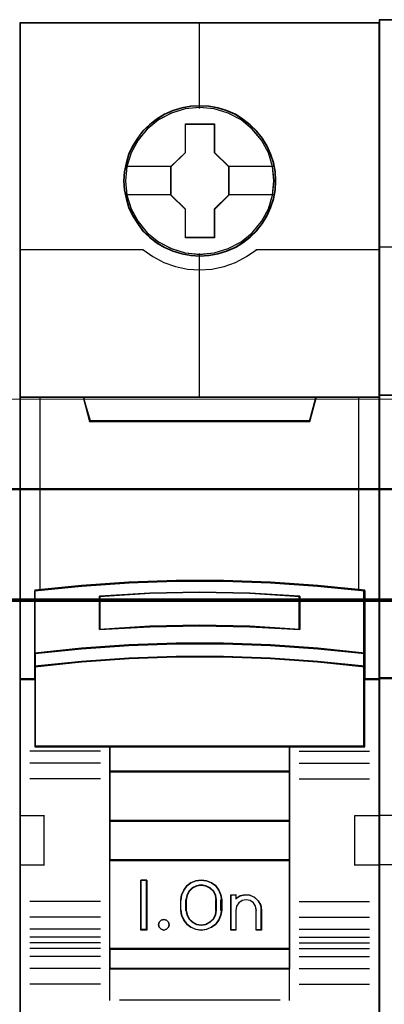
# Model space of a CAD drawing. Header units: millimetres. Extents: x -1290 to 1795, y -4192 to -1311.
# Tile 758 of 1056: x 1467.09 to 1470.73, y -2597.79 to -2587.95. Entities that reach past the tile are written whole.
import ezdxf

# ---------------------------------------------------------------- set-up
doc = ezdxf.new("R2010")
doc.units = ezdxf.units.MM
doc.layers.add('30', color=7, linetype='Continuous')
doc.layers.add('45', color=7, linetype='Continuous')
doc.layers.add('Aparatura', color=7, linetype='Continuous', lineweight=13)

# ---------------------------------------------------------------- blocks, each defined once
blk = doc.blocks.new('*U337')
at = {"layer": '45', "color": 7}
for points in [[(360.472896, -233.760161), (342.499917, -233.760161), (342.499917, -315.4849), (360.472896, -315.4849), (360.472896, -233.760161)], [(355.289932, -241.660698), (355.267624, -241.209225), (355.195123, -240.757752), (355.038966, -240.322796), (354.854924, -239.904358), (354.62069, -239.513449), (354.341839, -239.166585), (354.007218, -238.847251), (353.639135, -238.566457), (353.271052, -238.324203), (352.836044, -238.137007), (352.401037, -238.010374), (351.943722, -237.922282), (351.491983, -237.900259), (351.034668, -237.922282), (350.588506, -238.010374), (350.136768, -238.137007), (349.724069, -238.324203), (349.333678, -238.566457), (348.971172, -238.847251), (348.630974, -239.166585), (348.368854, -239.513449), (348.123465, -239.904358), (347.922692, -240.322796), (347.805575, -240.757752), (347.716343, -241.209225), (347.682881, -241.660698), (347.716343, -242.106665), (347.805575, -242.547126), (347.922692, -242.982082), (348.123465, -243.395015), (348.368854, -243.79143), (348.630974, -244.149305), (348.971172, -244.468639), (349.333678, -244.749433), (349.724069, -244.980676), (350.136768, -245.167872), (350.588506, -245.30001), (351.034668, -245.393608), (351.491983, -245.415631), (351.943722, -245.393608), (352.401037, -245.30001), (352.836044, -245.167872), (353.271052, -244.980676), (353.639135, -244.749433), (354.007218, -244.468639), (354.341839, -244.149305), (354.62069, -243.79143), (354.854924, -243.395015), (355.038966, -242.982082), (355.195123, -242.547126), (355.267624, -242.106665), (355.289932, -241.660698)], [(355.289932, -241.660698), (355.267624, -241.209225), (355.195123, -240.757752), (355.038966, -240.322796), (354.854924, -239.904358), (354.62069, -239.513449), (354.341839, -239.166585), (354.007218, -238.847251), (353.639135, -238.566457), (353.271052, -238.324203), (352.836044, -238.137007), (352.401037, -238.010374), (351.943722, -237.922282), (351.491983, -237.900259), (351.034668, -237.922282), (350.588506, -238.010374), (350.136768, -238.137007), (349.724069, -238.324203), (349.333678, -238.566457), (348.971172, -238.847251), (348.630974, -239.166585), (348.368854, -239.513449), (348.123465, -239.904358), (347.922692, -240.322796), (347.805575, -240.757752), (347.716343, -241.209225), (347.682881, -241.660698), (347.716343, -242.106665), (347.805575, -242.547126), (347.922692, -242.982082), (348.123465, -243.395015), (348.368854, -243.79143), (348.630974, -244.149305), (348.971172, -244.468639), (349.333678, -244.749433), (349.724069, -244.980676), (350.136768, -245.167872), (350.588506, -245.30001), (351.034668, -245.393608), (351.491983, -245.415631), (351.943722, -245.393608), (352.401037, -245.30001), (352.836044, -245.167872), (353.271052, -244.980676), (353.639135, -244.749433), (354.007218, -244.468639), (354.341839, -244.149305), (354.62069, -243.79143), (354.854924, -243.395015), (355.038966, -242.982082), (355.195123, -242.547126), (355.267624, -242.106665), (355.289932, -241.660698)], [(350.772065, -238.80512), (352.22299, -238.80512), (352.22299, -240.232974), (352.942828, -240.938632), (352.942828, -242.366486), (352.22299, -243.08317), (352.22299, -244.499998), (350.772065, -244.499998), (350.772065, -243.08317), (350.035355, -242.366486), (350.035355, -240.938632), (350.772065, -240.232974), (350.772065, -238.80512)], [(350.772065, -238.80512), (352.22299, -238.80512), (352.22299, -238.80512), (352.22299, -240.232974), (352.22299, -240.232974), (352.942828, -240.938632), (352.942828, -240.938632), (352.942828, -242.366486), (352.942828, -242.366486), (352.22299, -243.08317), (352.22299, -243.08317), (352.22299, -244.499998), (352.22299, -244.499998), (350.772065, -244.499998), (350.772065, -244.499998), (350.772065, -243.08317), (350.772065, -243.08317), (350.035355, -242.366486), (350.035355, -242.366486), (350.035355, -240.938632), (350.035355, -240.938632), (350.772065, -240.232974), (350.772065, -240.232974), (350.772065, -238.80512), (350.772065, -238.80512)], [(350.780895, -238.823073), (352.213951, -238.823073), (352.213951, -240.241925), (352.924925, -240.943133), (352.924925, -242.361985), (352.213951, -243.074149), (352.213951, -244.482045), (350.780895, -244.482045), (350.780895, -243.074149), (350.053259, -242.361985), (350.053259, -240.943133), (350.780895, -240.241925), (350.780895, -238.823073)], [(350.307486, -261.657087), (352.665327, -261.657087), (355.023168, -261.744952), (357.375448, -261.909699), (359.727729, -262.140344), (359.727729, -265.276027), (359.727729, -265.945997), (359.727729, -266.577527), (360.472896, -266.577527), (360.472896, -252.46421), (359.471925, -252.46421), (357.297595, -252.46421), (356.980621, -253.644896), (345.992191, -253.644896), (345.675217, -252.46421), (343.500887, -252.46421), (342.499917, -252.46421), (342.499917, -266.577527), (343.245084, -266.577527), (343.245084, -265.945997), (343.245084, -265.276027), (343.245084, -262.140344), (345.586242, -261.909699), (347.949644, -261.744952), (350.307486, -261.657087)], [(345.986101, -253.679668), (356.986712, -253.679668), (357.304037, -252.46421), (351.480839, -252.46421), (345.668775, -252.46421), (345.986101, -253.679668)], [(355.024106, -264.875361), (357.37701, -265.035902), (359.729915, -265.279483), (359.729915, -262.118474), (357.37701, -261.885965), (355.024106, -261.719888), (352.66564, -261.631313), (350.307173, -261.631313), (347.948706, -261.719888), (345.584677, -261.885965), (343.242898, -262.118474), (343.242898, -265.279483), (345.584677, -265.035902), (347.948706, -264.875361), (350.307173, -264.792322), (352.66564, -264.792322), (355.024106, -264.875361)], [(356.489443, -262.408488), (356.489443, -264.080183), (353.987925, -263.940409), (351.480835, -263.895681), (348.984888, -263.940409), (346.483369, -264.080183), (346.483369, -262.408488), (348.984888, -262.263123), (351.480835, -262.218396), (353.987925, -262.263123), (356.489443, -262.408488)], [(353.987925, -263.940409), (356.489443, -264.080183), (356.489443, -262.408488), (353.987925, -262.263123), (351.480835, -262.218396), (348.984888, -262.263123), (346.483369, -262.408488), (346.483369, -264.080183), (348.984888, -263.940409), (351.480835, -263.895681), (353.987925, -263.940409)], [(357.37701, -265.007853), (355.024106, -264.843723), (352.66564, -264.758828), (350.307173, -264.758828), (347.948706, -264.843723), (345.584677, -265.007853), (343.242898, -265.256878), (343.242898, -265.947356), (345.584677, -265.698331), (347.948706, -265.534201), (350.307173, -265.449306), (352.66564, -265.449306), (355.024106, -265.534201), (357.37701, -265.698331), (359.729915, -265.947356), (359.729915, -265.256878), (357.37701, -265.007853)], [(355.024106, -265.50957), (352.66564, -265.426702), (350.307173, -265.426702), (347.948706, -265.50957), (345.584677, -265.669781), (343.242898, -265.91286), (343.242898, -266.548179), (343.242898, -269.940234), (346.99197, -269.940234), (355.980843, -269.940234), (359.729915, -269.940234), (359.729915, -266.548179), (359.729915, -265.91286), (357.37701, -265.669781), (355.024106, -265.50957)], [(346.982867, -271.193395), (355.989945, -271.193395), (355.989945, -269.902532), (346.982867, -269.902532), (346.982867, -271.193395)], [(355.989945, -271.155692), (346.982867, -271.155692), (346.982867, -273.658423), (355.989945, -273.658423), (355.989945, -271.155692)], [(355.989945, -273.62072), (346.982867, -273.62072), (346.982867, -275.624341), (355.989945, -275.624341), (355.989945, -273.62072)], [(346.982867, -280.055287), (355.989945, -280.055287), (355.989945, -275.586638), (346.982867, -275.586638), (346.982867, -280.055287)], [(348.843005, -276.599221), (348.843005, -279.101951), (348.547603, -279.101951), (348.547603, -276.599221), (348.843005, -276.599221)], [(352.543364, -277.344478), (352.582975, -277.594751), (352.582975, -278.10642), (352.543364, -278.356694), (352.435851, -278.601405), (352.283069, -278.812747), (352.073702, -278.96291), (351.824724, -279.06302), (351.564429, -279.101951), (351.298475, -279.06302), (351.049497, -278.96291), (350.845788, -278.812747), (350.687348, -278.601405), (350.579835, -278.356694), (350.540224, -278.10642), (350.540224, -277.594751), (350.579835, -277.344478), (350.687348, -277.099767), (350.845788, -276.888425), (351.049497, -276.738261), (351.298475, -276.638152), (351.564429, -276.599221), (351.824724, -276.638152), (352.073702, -276.738261), (352.283069, -276.888425), (352.435851, -277.099767), (352.543364, -277.344478)], [(352.326959, -278.108312), (352.326959, -277.59485), (352.287127, -277.371605), (352.184699, -277.159523), (352.008297, -276.992089), (351.797751, -276.886048), (351.564445, -276.84698), (351.325448, -276.886048), (351.114902, -276.992089), (350.9385, -277.159523), (350.836072, -277.371605), (350.79624, -277.59485), (350.79624, -278.108312), (350.836072, -278.331557), (350.9385, -278.543639), (351.114902, -278.711073), (351.325448, -278.817114), (351.564445, -278.850601), (351.797751, -278.817114), (352.008297, -278.711073), (352.184699, -278.543639), (352.287127, -278.331557), (352.326959, -278.108312)], [(353.504009, -277.394878), (353.754387, -277.338909), (353.993384, -277.361296), (354.226691, -277.462042), (354.408784, -277.635547), (354.533973, -277.853829), (354.573806, -278.100095), (354.573806, -279.101951), (354.312047, -279.101951), (354.312047, -278.100095), (354.272214, -277.898605), (354.169787, -277.736293), (354.004765, -277.624353), (353.79991, -277.585175), (353.606436, -277.624353), (353.447105, -277.736293), (353.327606, -277.898605), (353.293464, -278.100095), (353.293464, -279.101951), (353.043086, -279.101951), (353.043086, -277.338909), (353.293464, -277.338909), (353.293464, -277.529205), (353.504009, -277.394878)], [(349.927817, -278.701785), (349.963743, -278.831251), (349.927817, -278.960716), (349.832015, -279.060757), (349.700288, -279.101951), (349.556585, -279.060757), (349.466771, -278.960716), (349.424858, -278.831251), (349.466771, -278.701785), (349.556585, -278.601744), (349.700288, -278.57232), (349.832015, -278.601744), (349.927817, -278.701785)], [(355.989945, -280.017584), (346.982867, -280.017584), (346.982867, -281.040939), (355.989945, -281.040939), (355.989945, -280.017584)]]:
    blk.add_lwpolyline(points, close=True, dxfattribs=at)
at = {"layer": '45', "color": 139}
for points in [[(360.472896, -233.760161), (342.499917, -233.760161), (342.499917, -315.4849), (360.472896, -315.4849), (360.472896, -233.760161)], [(355.272029, -241.660683), (355.249826, -241.211583), (355.177666, -240.762483), (355.022244, -240.329813), (354.839069, -239.913574), (354.605937, -239.524719), (354.328398, -239.179679), (353.995352, -238.862023), (353.629002, -238.582704), (353.262651, -238.341724), (352.829692, -238.155511), (352.396732, -238.029544), (351.941569, -237.941915), (351.491957, -237.920008), (351.036794, -237.941915), (350.592733, -238.029544), (350.143121, -238.155511), (349.732364, -238.341724), (349.343811, -238.582704), (348.983011, -238.862023), (348.644414, -239.179679), (348.383528, -239.524719), (348.139294, -239.913574), (347.939467, -240.329813), (347.822901, -240.762483), (347.734088, -241.211583), (347.700784, -241.660683), (347.734088, -242.104307), (347.822901, -242.542453), (347.939467, -242.975123), (348.139294, -243.385885), (348.383528, -243.780217), (348.644414, -244.136211), (348.983011, -244.453867), (349.343811, -244.733186), (349.732364, -244.963213), (350.143121, -245.149425), (350.592733, -245.280869), (351.036794, -245.373975), (351.491957, -245.395882), (351.941569, -245.373975), (352.396732, -245.280869), (352.829692, -245.149425), (353.262651, -244.963213), (353.629002, -244.733186), (353.995352, -244.453867), (354.328398, -244.136211), (354.605937, -243.780217), (354.839069, -243.385885), (355.022244, -242.975123), (355.177666, -242.542453), (355.249826, -242.104307), (355.272029, -241.660683)], [(355.202206, -241.660638), (355.124115, -240.939347), (354.917732, -240.256599), (354.577478, -239.623404), (354.108931, -239.067295), (353.551137, -238.610293), (352.909675, -238.274425), (352.212433, -238.05969), (351.487301, -237.993617), (350.76217, -238.05969), (350.064928, -238.274425), (349.429043, -238.610293), (348.865672, -239.067295), (348.397125, -239.623404), (348.056871, -240.256599), (347.850487, -240.939347), (347.772396, -241.660638), (347.850487, -242.376423), (348.056871, -243.064677), (348.397125, -243.692366), (348.865672, -244.248475), (349.429043, -244.69997), (350.064928, -245.041345), (350.76217, -245.250574), (351.487301, -245.327659), (352.212433, -245.250574), (352.909675, -245.041345), (353.551137, -244.69997), (354.108931, -244.248475), (354.577478, -243.692366), (354.917732, -243.064677), (355.124115, -242.376423), (355.202206, -241.660638)], [(355.195045, -241.655192), (355.122545, -240.939395), (354.9162, -240.256636), (354.570432, -239.617925), (354.113126, -239.061806), (353.549859, -238.610304), (352.902939, -238.268924), (352.205826, -238.059691), (351.480829, -237.993617), (350.761409, -238.059691), (350.069873, -238.268924), (349.422953, -238.610304), (348.859686, -239.061806), (348.40238, -239.617925), (348.056612, -240.256636), (347.84469, -240.939395), (347.777767, -241.655192), (347.84469, -242.370988), (348.056612, -243.059254), (348.40238, -243.686953), (348.859686, -244.248578), (349.422953, -244.70008), (350.069873, -245.035954), (350.761409, -245.250693), (351.480829, -245.322273), (352.205826, -245.250693), (352.902939, -245.035954), (353.549859, -244.70008), (354.113126, -244.248578), (354.570432, -243.686953), (354.9162, -243.059254), (355.122545, -242.370988), (355.195045, -241.655192)], [(355.015655, -265.526864), (352.662822, -265.444656), (350.30999, -265.444656), (347.957158, -265.526864), (345.598776, -265.685801), (343.262591, -265.926946), (343.262591, -266.557211), (343.262591, -269.922281), (347.002707, -269.922281), (355.970106, -269.922281), (359.710221, -269.922281), (359.710221, -266.557211), (359.710221, -265.926946), (357.362938, -265.685801), (355.015655, -265.526864)], [(349.963743, -278.831251), (349.927817, -278.701785), (349.832015, -278.601744), (349.700288, -278.57232), (349.556585, -278.601744), (349.466771, -278.701785), (349.424858, -278.831251), (349.466771, -278.960716), (349.556585, -279.060757), (349.700288, -279.101951), (349.832015, -279.060757), (349.927817, -278.960716), (349.963743, -278.831251)]]:
    blk.add_lwpolyline(points, close=True, dxfattribs=at)
at = {"layer": '45', "color": 59}
for points in [[(360.454992, -233.778115), (342.51782, -233.778115), (342.51782, -315.466946), (360.454992, -315.466946), (360.454992, -233.778115)], [(350.309834, -261.651652), (352.662978, -261.651652), (355.016122, -261.739293), (357.363716, -261.903621), (359.71131, -262.13368), (359.71131, -265.261384), (359.71131, -265.92965), (359.71131, -266.559573), (360.454992, -266.559573), (360.454992, -252.482164), (359.456016, -252.482164), (357.286018, -252.482164), (356.969676, -253.659846), (346.003137, -253.659846), (345.686794, -252.482164), (343.516796, -252.482164), (342.51782, -252.482164), (342.51782, -266.559573), (343.261502, -266.559573), (343.261502, -265.92965), (343.261502, -265.261384), (343.261502, -262.13368), (345.597997, -261.903621), (347.95669, -261.739293), (350.309834, -261.651652)], [(345.986101, -253.679668), (356.986712, -253.679668), (357.304037, -252.46421), (351.480839, -252.46421), (345.668775, -252.46421), (345.986101, -253.679668)], [(355.024106, -264.875361), (357.37701, -265.035902), (359.729915, -265.279483), (359.729915, -262.118474), (357.37701, -261.885965), (355.024106, -261.719888), (352.66564, -261.631313), (350.307173, -261.631313), (347.948706, -261.719888), (345.584677, -261.885965), (343.242898, -262.118474), (343.242898, -265.279483), (345.584677, -265.035902), (347.948706, -264.875361), (350.307173, -264.792322), (352.66564, -264.792322), (355.024106, -264.875361)], [(356.489443, -262.408488), (356.489443, -264.080183), (353.987925, -263.940409), (351.480835, -263.895681), (348.984888, -263.940409), (346.483369, -264.080183), (346.483369, -262.408488), (348.984888, -262.263123), (351.480835, -262.218396), (353.987925, -262.263123), (356.489443, -262.408488)], [(353.987925, -263.940409), (356.489443, -264.080183), (356.489443, -262.408488), (353.987925, -262.263123), (351.480835, -262.218396), (348.984888, -262.263123), (346.483369, -262.408488), (346.483369, -264.080183), (348.984888, -263.940409), (351.480835, -263.895681), (353.987925, -263.940409)], [(353.978078, -263.925151), (356.46975, -264.062229), (356.46975, -262.422775), (353.978078, -262.280214), (351.480857, -262.236349), (348.994734, -262.280214), (346.503063, -262.422775), (346.503063, -264.062229), (348.994734, -263.925151), (351.480857, -263.881286), (353.978078, -263.925151)], [(357.37701, -265.007853), (355.024106, -264.843723), (352.66564, -264.758828), (350.307173, -264.758828), (347.948706, -264.843723), (345.584677, -265.007853), (343.242898, -265.256878), (343.242898, -265.947356), (345.584677, -265.698331), (347.948706, -265.534201), (350.307173, -265.449306), (352.66564, -265.449306), (355.024106, -265.534201), (357.37701, -265.698331), (359.729915, -265.947356), (359.729915, -265.256878), (357.37701, -265.007853)], [(357.362938, -265.018283), (355.015655, -264.859112), (352.662822, -264.776782), (350.30999, -264.776782), (347.957158, -264.859112), (345.598776, -265.018283), (343.262591, -265.259785), (343.262591, -265.929402), (345.598776, -265.687901), (347.957158, -265.52873), (350.30999, -265.4464), (352.662822, -265.4464), (355.015655, -265.52873), (357.362938, -265.687901), (359.710221, -265.929402), (359.710221, -265.259785), (357.362938, -265.018283)], [(355.024106, -265.50957), (352.66564, -265.426702), (350.307173, -265.426702), (347.948706, -265.50957), (345.584677, -265.669781), (343.242898, -265.91286), (343.242898, -266.548179), (343.242898, -269.940234), (346.99197, -269.940234), (355.980843, -269.940234), (359.729915, -269.940234), (359.729915, -266.548179), (359.729915, -265.91286), (357.37701, -265.669781), (355.024106, -265.50957)], [(346.982867, -271.193395), (355.989945, -271.193395), (355.989945, -269.902532), (346.982867, -269.902532), (346.982867, -271.193395)], [(347.002561, -271.175441), (355.970252, -271.175441), (355.970252, -269.920485), (347.002561, -269.920485), (347.002561, -271.175441)], [(355.989945, -271.155692), (346.982867, -271.155692), (346.982867, -273.658423), (355.989945, -273.658423), (355.989945, -271.155692)], [(355.970252, -271.173646), (347.002561, -271.173646), (347.002561, -273.640469), (355.970252, -273.640469), (355.970252, -271.173646)], [(355.989945, -273.62072), (346.982867, -273.62072), (346.982867, -275.624341), (355.989945, -275.624341), (355.989945, -273.62072)], [(355.970252, -273.638674), (347.002561, -273.638674), (347.002561, -275.606387), (355.970252, -275.606387), (355.970252, -273.638674)], [(346.982867, -280.055287), (355.989945, -280.055287), (355.989945, -275.586638), (346.982867, -275.586638), (346.982867, -280.055287)], [(348.843005, -276.599221), (348.843005, -279.101951), (348.547603, -279.101951), (348.547603, -276.599221), (348.843005, -276.599221)], [(352.543364, -277.344478), (352.582975, -277.594751), (352.582975, -278.10642), (352.543364, -278.356694), (352.435851, -278.601405), (352.283069, -278.812747), (352.073702, -278.96291), (351.824724, -279.06302), (351.564429, -279.101951), (351.298475, -279.06302), (351.049497, -278.96291), (350.845788, -278.812747), (350.687348, -278.601405), (350.579835, -278.356694), (350.540224, -278.10642), (350.540224, -277.594751), (350.579835, -277.344478), (350.687348, -277.099767), (350.845788, -276.888425), (351.049497, -276.738261), (351.298475, -276.638152), (351.564429, -276.599221), (351.824724, -276.638152), (352.073702, -276.738261), (352.283069, -276.888425), (352.435851, -277.099767), (352.543364, -277.344478)], [(352.326959, -278.108312), (352.326959, -277.59485), (352.287127, -277.371605), (352.184699, -277.159523), (352.008297, -276.992089), (351.797751, -276.886048), (351.564445, -276.84698), (351.325448, -276.886048), (351.114902, -276.992089), (350.9385, -277.159523), (350.836072, -277.371605), (350.79624, -277.59485), (350.79624, -278.108312), (350.836072, -278.331557), (350.9385, -278.543639), (351.114902, -278.711073), (351.325448, -278.817114), (351.564445, -278.850601), (351.797751, -278.817114), (352.008297, -278.711073), (352.184699, -278.543639), (352.287127, -278.331557), (352.326959, -278.108312)], [(352.309056, -278.103661), (352.309056, -277.599401), (352.270155, -277.380157), (352.170124, -277.171875), (351.997847, -277.007442), (351.792227, -276.903301), (351.564378, -276.864934), (351.330972, -276.903301), (351.125351, -277.007442), (350.953075, -277.171875), (350.853044, -277.380157), (350.814143, -277.599401), (350.814143, -278.103661), (350.853044, -278.322905), (350.953075, -278.531187), (351.125351, -278.69562), (351.330972, -278.799761), (351.564378, -278.832647), (351.792227, -278.799761), (351.997847, -278.69562), (352.170124, -278.531187), (352.270155, -278.322905), (352.309056, -278.103661)], [(353.504009, -277.394878), (353.754387, -277.338909), (353.993384, -277.361296), (354.226691, -277.462042), (354.408784, -277.635547), (354.533973, -277.853829), (354.573806, -278.100095), (354.573806, -279.101951), (354.312047, -279.101951), (354.312047, -278.100095), (354.272214, -277.898605), (354.169787, -277.736293), (354.004765, -277.624353), (353.79991, -277.585175), (353.606436, -277.624353), (353.447105, -277.736293), (353.327606, -277.898605), (353.293464, -278.100095), (353.293464, -279.101951), (353.043086, -279.101951), (353.043086, -277.338909), (353.293464, -277.338909), (353.293464, -277.529205), (353.504009, -277.394878)], [(349.927817, -278.701785), (349.963743, -278.831251), (349.927817, -278.960716), (349.832015, -279.060757), (349.700288, -279.101951), (349.556585, -279.060757), (349.466771, -278.960716), (349.424858, -278.831251), (349.466771, -278.701785), (349.556585, -278.601744), (349.700288, -278.57232), (349.832015, -278.601744), (349.927817, -278.701785)], [(355.989945, -280.017584), (346.982867, -280.017584), (346.982867, -281.040939), (355.989945, -281.040939), (355.989945, -280.017584)], [(355.970252, -280.035538), (347.002561, -280.035538), (347.002561, -281.022985), (355.970252, -281.022985), (355.970252, -280.035538)]]:
    blk.add_lwpolyline(points, close=True, dxfattribs=at)
at = {"layer": '45', "color": 139}
for points in [[(351.462237, -233.760161), (351.462237, -238.036706)], [(342.499917, -245.081694), (348.681877, -245.081694)], [(348.64249, -245.081694), (349.145343, -245.439869), (349.692895, -245.729819), (350.268383, -245.928805), (350.877395, -246.065252), (351.480819, -246.105049), (352.095418, -246.065252), (352.704429, -245.928805), (353.279917, -245.729819), (353.816295, -245.439869), (354.330323, -245.081694)], [(351.462237, -245.277389), (351.462237, -252.501913)], [(354.290936, -245.081694), (360.472896, -245.081694)], [(342.499917, -252.46421), (360.472896, -252.46421)], [(345.668775, -252.46421), (346.023258, -253.679668)], [(357.304037, -252.46421), (356.949554, -253.679668)], [(345.985661, -253.641966), (356.988941, -253.641966)], [(359.729915, -262.151967), (357.37701, -261.903473), (355.024106, -261.725978), (352.66564, -261.631313), (350.307173, -261.631313), (347.948706, -261.725978), (345.584677, -261.903473), (343.242898, -262.151967)], [(343.242898, -262.114265), (343.242898, -269.940234)], [(356.489443, -262.442815), (353.987925, -262.2712), (351.480835, -262.218396), (348.984888, -262.2712), (346.483369, -262.442815)], [(359.690528, -269.940234), (359.690528, -262.114265)], [(346.483369, -264.080183), (346.483369, -262.403317)], [(356.450056, -264.080183), (356.450056, -262.403317)], [(356.489443, -264.080183), (353.987925, -263.914248), (351.480835, -263.861149), (348.984888, -263.914248), (346.483369, -264.080183)], [(359.729915, -265.279483), (357.37701, -265.019155), (355.024106, -264.847576), (352.66564, -264.758828), (350.307173, -264.758828), (347.948706, -264.847576), (345.584677, -265.019155), (343.242898, -265.279483)], [(359.729915, -265.947356), (357.37701, -265.687029), (355.024106, -265.51545), (352.66564, -265.426702), (350.307173, -265.426702), (347.948706, -265.51545), (345.584677, -265.687029), (343.242898, -265.947356)], [(343.282285, -266.539824), (342.499917, -266.539824)], [(360.472896, -266.539824), (359.690528, -266.539824)], [(359.729915, -269.902532), (343.242898, -269.902532)], [(346.982867, -269.902532), (346.982867, -281.040939)], [(346.982867, -269.902532), (355.989945, -269.902532)], [(355.950558, -269.902532), (355.950558, -281.040939)], [(346.522756, -270.164654), (342.999415, -270.164654)], [(356.450056, -270.164654), (359.973398, -270.164654)], [(346.522756, -270.749941), (342.999415, -270.749941)], [(356.450056, -270.749941), (359.973398, -270.749941)], [(346.522756, -271.534513), (342.999415, -271.534513)], [(346.982867, -271.155692), (355.989945, -271.155692)], [(356.450056, -271.534513), (359.973398, -271.534513)], [(342.499917, -273.374756), (343.731654, -273.374756)], [(343.692267, -273.374756), (343.692267, -275.877486)], [(359.241158, -275.877486), (359.241158, -273.374756)], [(359.241158, -273.374756), (360.472896, -273.374756)], [(346.982867, -273.62072), (355.989945, -273.62072)], [(342.499917, -275.837988), (343.731654, -275.837988)], [(346.982867, -275.586638), (355.989945, -275.586638)], [(359.241158, -275.837988), (360.472896, -275.837988)], [(348.843005, -276.599221), (348.547603, -276.599221)], [(348.547603, -276.599221), (348.547603, -279.101951)], [(348.803618, -276.599221), (348.803618, -279.101951)], [(352.582975, -277.618985), (352.543364, -277.362619), (352.435851, -277.111951), (352.283069, -276.895465), (352.073702, -276.741646), (351.824724, -276.6391), (351.564429, -276.599221), (351.298475, -276.6391), (351.049497, -276.741646), (350.845788, -276.895465), (350.687348, -277.111951), (350.579835, -277.362619), (350.540224, -277.618985)], [(352.326959, -277.618985), (352.287127, -277.388535), (352.184699, -277.169609), (352.008297, -276.996772), (351.797751, -276.887309), (351.564445, -276.84698), (351.325448, -276.887309), (351.114902, -276.996772), (350.9385, -277.169609), (350.836072, -277.388535), (350.79624, -277.618985)], [(353.043086, -277.338909), (353.325956, -277.338909)], [(353.043086, -277.338909), (353.043086, -279.101951)], [(353.286569, -277.338909), (353.286569, -277.563328)], [(354.573806, -278.121685), (354.533758, -277.868434), (354.407895, -277.643961), (354.224821, -277.465534), (353.990258, -277.361931), (353.749974, -277.338909), (353.498248, -277.396466), (353.286569, -277.534603)], [(346.522756, -277.672845), (342.999415, -277.672845)], [(350.540224, -278.121685), (350.540224, -277.581282)], [(350.79624, -278.121685), (350.79624, -277.581282)], [(352.289363, -278.121685), (352.289363, -277.581282)], [(352.543588, -278.121685), (352.543588, -277.581282)], [(354.319581, -278.121685), (354.279184, -277.910223), (354.175305, -277.739879), (354.007946, -277.6224), (353.800189, -277.581282), (353.603975, -277.6224), (353.442386, -277.739879), (353.321195, -277.910223), (353.286569, -278.121685)], [(356.450056, -277.672845), (359.973398, -277.672845)], [(346.522756, -278.462803), (342.999415, -278.462803)], [(350.540224, -278.083982), (350.579835, -278.339896), (350.687348, -278.590123), (350.845788, -278.806228), (351.049497, -278.959777), (351.298475, -279.062142), (351.564429, -279.101951), (351.824724, -279.062142), (352.073702, -278.959777), (352.283069, -278.806228), (352.435851, -278.590123), (352.543364, -278.339896), (352.582975, -278.083982)], [(350.79624, -278.083982), (350.836072, -278.314544), (350.9385, -278.533578), (351.114902, -278.7065), (351.325448, -278.816016), (351.564445, -278.850601), (351.797751, -278.816016), (352.008297, -278.7065), (352.184699, -278.533578), (352.287127, -278.314544), (352.326959, -278.083982)], [(353.286569, -278.083982), (353.286569, -279.101951)], [(354.280194, -278.083982), (354.280194, -279.101951)], [(354.536209, -278.083982), (354.536209, -279.101951)], [(356.450056, -278.462803), (359.973398, -278.462803)], [(346.522756, -279.04809), (342.999415, -279.04809)], [(346.522756, -279.448455), (342.999415, -279.448455)], [(348.843005, -279.064248), (348.547603, -279.064248)], [(353.043086, -279.064248), (353.325956, -279.064248)], [(354.280194, -279.064248), (354.573806, -279.064248)], [(356.450056, -279.04809), (359.973398, -279.04809)], [(356.450056, -279.448455), (359.973398, -279.448455)], [(346.522756, -279.742894), (342.999415, -279.742894)], [(356.450056, -279.742894), (359.973398, -279.742894)], [(346.522756, -280.028356), (342.999415, -280.028356)], [(346.522756, -280.428721), (342.999415, -280.428721)], [(346.982867, -280.017584), (355.989945, -280.017584)], [(356.450056, -280.028356), (359.973398, -280.028356)], [(356.450056, -280.428721), (359.973398, -280.428721)], [(346.522756, -281.019394), (342.999415, -281.019394)], [(346.982867, -281.003236), (355.989945, -281.003236)], [(346.982867, -281.003236), (346.982867, -282.624445)], [(355.950558, -281.003236), (355.950558, -282.624445)], [(356.450056, -281.019394), (359.973398, -281.019394)], [(346.522756, -281.802171), (342.999415, -281.802171)], [(356.450056, -281.802171), (359.973398, -281.802171)], [(347.476994, -282.586743), (355.495818, -282.586743)]]:
    blk.add_lwpolyline(points, dxfattribs=at)
at = {"layer": '45', "color": 7}
for points in [[(347.754493, -240.923643), (350.074742, -240.923643)], [(352.905231, -240.923643), (355.218319, -240.923643)], [(347.754493, -242.341977), (350.074742, -242.341977)], [(352.905231, -242.341977), (355.218319, -242.341977)]]:
    blk.add_lwpolyline(points, dxfattribs=at)
at = {"layer": '45', "color": 140}
for points in [[(350.307486, -261.657087), (352.665327, -261.657087), (355.023168, -261.744952), (357.375448, -261.909699), (359.727729, -262.140344), (359.727729, -265.276027), (359.727729, -265.945997), (359.727729, -266.577527), (360.472896, -266.577527), (360.472896, -252.46421), (359.471925, -252.46421), (357.297595, -252.46421), (356.980621, -253.644896), (345.992191, -253.644896), (345.675217, -252.46421), (343.500887, -252.46421), (342.499917, -252.46421), (342.499917, -266.577527), (343.245084, -266.577527), (343.245084, -265.945997), (343.245084, -265.276027), (343.245084, -262.140344), (345.586242, -261.909699), (347.949644, -261.744952), (350.307486, -261.657087)], [(346.003027, -253.661715), (356.969785, -253.661715), (357.286134, -252.482164), (351.480856, -252.482164), (345.686679, -252.482164), (346.003027, -253.661715)]]:
    blk.add_lwpolyline(points, close=True, dxfattribs=at)
for points in [[(343.498913, -252.46421), (343.498913, -262.125037)], [(359.436303, -262.125037), (359.436303, -252.46421)]]:
    blk.add_lwpolyline(points, dxfattribs=at)
blk = doc.blocks.new('*U338')
at = {"layer": '45', "color": 7}
for points in [[(432.463278, -233.600374), (360.44246, -233.600374), (360.44246, -315.623143), (432.463278, -315.623143), (432.463278, -233.600374)], [(428.965908, -253.547517), (363.93935, -253.547517), (363.616389, -252.361875), (360.44246, -252.361875), (360.44246, -266.534438), (361.188612, -266.534438), (361.188612, -265.905772), (361.188612, -265.232989), (361.188612, -262.089658), (363.544001, -261.852529), (365.89939, -261.687091), (368.260348, -261.604372), (370.626873, -261.604372), (372.987831, -261.687091), (375.34322, -261.852529), (377.698609, -262.089658), (377.698609, -265.232989), (377.698609, -265.905772), (377.698609, -266.534438), (378.44476, -266.534438), (431.466073, -266.534438), (431.466073, -252.361875), (429.288869, -252.361875), (428.965908, -253.547517)]]:
    blk.add_lwpolyline(points, close=True, dxfattribs=at)
at = {"layer": '45', "color": 139}
blk.add_lwpolyline([(432.463278, -233.600374), (360.44246, -233.600374), (360.44246, -315.623143), (432.463278, -315.623143), (432.463278, -233.600374)], close=True, dxfattribs=at)
at = {"layer": '45', "color": 59}
blk.add_lwpolyline([(432.441795, -233.621918), (360.463944, -233.621918), (360.463944, -315.601598), (432.441795, -315.601598), (432.441795, -233.621918)], close=True, dxfattribs=at)
at = {"layer": '45', "color": 139}
for points in [[(360.44246, -244.957815), (366.658436, -244.957815)], [(360.44246, -252.361875), (432.463278, -252.361875)], [(361.231989, -266.489554), (360.44246, -266.489554)], [(360.44246, -273.355007), (361.68852, -273.355007)], [(360.44246, -275.823626), (361.68852, -275.823626)]]:
    blk.add_lwpolyline(points, dxfattribs=at)
at = {"layer": '45', "color": 140}
for points in [[(428.965908, -253.547517), (363.93935, -253.547517), (363.616389, -252.361875), (360.44246, -252.361875), (360.44246, -266.534438), (361.188612, -266.534438), (361.188612, -265.905772), (361.188612, -265.232989), (361.188612, -262.089658), (363.544001, -261.852529), (365.89939, -261.687091), (368.260348, -261.604372), (370.626873, -261.604372), (372.987831, -261.687091), (375.34322, -261.852529), (377.698609, -262.089658), (377.698609, -265.232989), (377.698609, -265.905772), (377.698609, -266.534438), (378.44476, -266.534438), (431.466073, -266.534438), (431.466073, -252.361875), (429.288869, -252.361875), (428.965908, -253.547517)], [(428.947664, -253.565457), (363.958806, -253.565457), (363.636032, -252.383419), (360.463944, -252.383419), (360.463944, -266.512894), (361.209663, -266.512894), (361.209663, -265.886139), (361.209663, -265.215401), (361.209663, -262.081627), (363.563687, -261.845219), (365.91771, -261.680284), (368.277299, -261.597816), (370.642452, -261.597816), (373.002041, -261.680284), (375.356065, -261.845219), (377.710088, -262.081627), (377.710088, -265.215401), (377.710088, -265.886139), (377.710088, -266.512894), (378.455807, -266.512894), (431.446379, -266.512894), (431.446379, -252.383419), (429.270438, -252.383419), (428.947664, -253.565457)]]:
    blk.add_lwpolyline(points, close=True, dxfattribs=at)
blk = doc.blocks.new('*U343')
at = {"layer": '30', "color": 7}
for points in [[(117.158256, -406.976392), (548.842747, -406.976392), (117.158256, -406.976392)], [(548.842747, -406.976392), (117.158256, -406.976392), (117.158256, -409.541093), (117.158256, -411.018584), (117.158256, -412.579707), (548.842747, -412.579707), (548.842747, -411.018584), (548.842747, -409.541093), (548.842747, -406.976392)], [(117.158256, -412.491734), (548.842747, -412.491734), (117.158256, -412.491734)], [(548.842747, -412.491734), (117.158256, -412.491734), (117.158256, -414.006535), (117.158256, -435.076037), (117.158256, -436.590837), (548.842747, -436.590837), (548.842747, -435.076037), (548.842747, -414.006535), (548.842747, -412.491734)]]:
    blk.add_lwpolyline(points, close=True, dxfattribs=at)
at = {"layer": '30', "color": 59}
blk.add_lwpolyline([(548.79978, -407.01948), (117.201224, -407.01948), (117.201224, -409.544737), (117.201224, -410.999505), (117.201224, -412.536618), (548.79978, -412.536618), (548.79978, -410.999505), (548.79978, -409.544737), (548.79978, -407.01948)], close=True, dxfattribs=at)

msp = doc.modelspace()

# ---------------------------------------------------------------- linework, layer by layer
at = {"layer": 'Aparatura', "color": 7, "lineweight": 13}
msp.add_lwpolyline([(1437.7952, -2600.7451), (1437.7952, -2591.7395), (1524.1608, -2591.7395), (1524.1608, -2600.7451)], dxfattribs=at)
msp.add_lwpolyline([(1437.7952, -2591.7395), (1524.1608, -2591.7395), (1524.1608, -2600.7451), (1437.7952, -2600.7451), (1437.7952, -2591.7395)], close=True, dxfattribs=at)

# ---------------------------------------------------------------- block references
at = {"layer": 'Aparatura', "color": 7, "lineweight": 13, "xscale": 0.2, "yscale": 0.2, "zscale": 0.2}
for name, p in [('*U337', (1398.5901, -2541.227)), ('*U338', (1398.5901, -2541.227)), ('*U343', (1414.278, -2511.2423))]:
    msp.add_blockref(name, p, dxfattribs=at)

doc.saveas('drawing.dxf')
